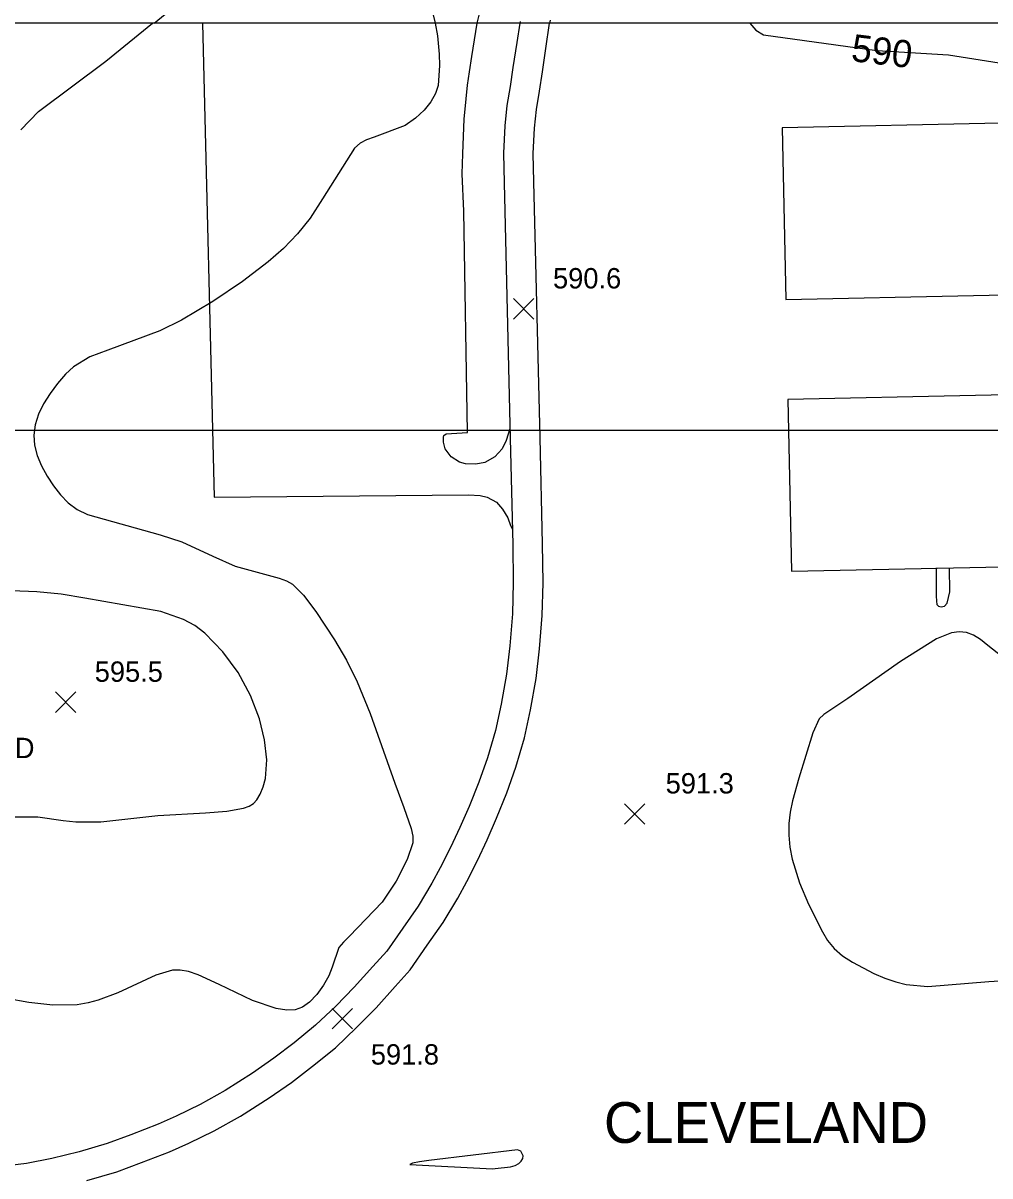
# Model space of a CAD drawing. Extents: x 79600 to 91800, y 75600 to 84400.
# Drawn here: x 88162 to 88874, y 79151 to 80000 of the extents above; entities that cross this region are included whole.
import ezdxf

# ---------------------------------------------------------------- set-up
doc = ezdxf.new("R2010")
doc.units = 0
for name, color, linetype in [('080-090$0$BLDG', 7, 'Continuous'), ('080-090$0$CITY-NAME', 7, 'Continuous'), ('080-090$0$DRIVWY', 7, 'Continuous'), ('080-090$0$GRID', 7, 'Continuous'), ('080-090$0$INDEX', 7, 'Continuous'), ('080-090$0$INDXLBL', 7, 'Continuous'), ('080-090$0$INTER', 7, 'Continuous'), ('080-090$0$ROAD', 7, 'Continuous'), ('080-090$0$ROAD-NAME', 7, 'Continuous'), ('080-090$0$SPOTMARK', 7, 'Continuous'), ('080-090$0$SPOTS', 7, 'Continuous'), ('084-090$0$DRIVWY', 7, 'Continuous'), ('084-090$0$GRID', 7, 'Continuous'), ('084-090$0$INTER', 7, 'Continuous'), ('084-090$0$ROAD', 7, 'Continuous'), ('084-090$0$TI_BORDER', 7, 'Continuous')]:
    doc.layers.add(name, color=color, linetype=linetype)

# ---------------------------------------------------------------- blocks, each defined once
blk = doc.blocks.new('080-090$0$SPOTS')
at = {"layer": '080-090$0$SPOTMARK'}
for p, q in [((-0.5, -0.5), (0.5, 0.5)), ((-0.5, 0.5), (0.5, -0.5))]:
    blk.add_line(p, q, dxfattribs=at)

msp = doc.modelspace()

# ---------------------------------------------------------------- linework, layer by layer
at = {"layer": '080-090$0$BLDG'}
for points in [[(88881.69, 79926.36), (88720.89, 79922.95), (88723.56, 79796.62), (88999.98, 79802.47)], [(89001.54, 79728.86), (88725.22, 79723), (88727.9, 79596.46), (88906.77, 79600.25)]]:
    msp.add_lwpolyline(points, dxfattribs=at)
at = {"layer": '080-090$0$DRIVWY'}
for p, q in [((88294.26, 80000), (88302.7, 79651.09)), ((88492.53, 79975.29), (88496.44, 80000)), ((88490.75, 79964.16), (88492.53, 79975.29)), ((88489.28, 79954.28), (88490.75, 79964.16)), ((88488.22, 79944.12), (88489.28, 79954.28)), ((88486.91, 79929.36), (88488.22, 79944.12)), ((88486.36, 79916.81), (88486.91, 79929.36)), ((88485.93, 79903.7), (88486.36, 79916.81)), ((88485.47, 79889.06), (88485.93, 79903.7)), ((88486.53, 79861.54), (88485.47, 79889.06)), ((88489.22, 79698.61), (88486.53, 79861.54)), ((88471.62, 79691.61), (88471.69, 79695.09)), ((88471.69, 79695.09), (88472, 79696.34)), ((88472, 79696.34), (88473.71, 79697.7)), ((88473.71, 79697.7), (88489.22, 79698.61)), ((88520.56, 79701.28), (88517.84, 79692.82)), ((88472.76, 79686.56), (88471.62, 79691.61)), ((88477.38, 79680.59), (88472.76, 79686.56)), ((88514.91, 79686.6), (88509.34, 79680.73)), ((88517.84, 79692.82), (88514.91, 79686.6)), ((88483.43, 79676.83), (88477.38, 79680.59)), ((88487.87, 79675.62), (88483.43, 79676.83)), ((88501.99, 79676.42), (88495.4, 79675.31)), ((88509.34, 79680.73), (88501.99, 79676.42)), ((88495.4, 79675.31), (88487.87, 79675.62)), ((88302.7, 79651.09), (88490.16, 79652.82)), ((88490.16, 79652.82), (88498.52, 79652.22)), ((88498.52, 79652.22), (88503.66, 79650.99)), ((88503.66, 79650.99), (88510.55, 79647.34)), ((88510.55, 79647.34), (88515.19, 79642.22)), ((88515.19, 79642.22), (88518.95, 79635.86)), ((88518.95, 79635.86), (88521.06, 79630.09)), ((88521.06, 79630.09), (88522.35, 79627.51))]:
    msp.add_line(p, q, dxfattribs=at)
at = {"layer": '080-090$0$GRID'}
msp.add_line((90000, 80000), (85000, 80000), dxfattribs=at)
at = {"layer": '080-090$0$INDEX'}
for points in [[(88697.1, 80000), (88701.48, 79994.81), (88707.29, 79991.35), (88790.62, 79979.91), (88843.48, 79976.66), (88880.75, 79970.74)], [(88834.41, 79598.89), (88834.46, 79578.33), (88834.51, 79574.39), (88834.91, 79571.99), (88836.03, 79570.71), (88838.04, 79570.25), (88840.44, 79570.85), (88842.54, 79572.92), (88844.34, 79581.41), (88844.26, 79598.92)]]:
    msp.add_lwpolyline(points, dxfattribs=at)
msp.add_lwpolyline([(88509.72, 79156.79), (88521.08, 79158.07), (88524.49, 79159.1), (88527.1, 79160.47), (88528.93, 79162.18), (88529.99, 79164.18), (88530.28, 79166.27), (88528.5, 79169.72), (88526.06, 79170.67), (88460.72, 79162.79), (88453.88, 79161.78), (88448.73, 79160.72), (88446.95, 79159.77), (88507.83, 79156.69)], close=True, dxfattribs=at)
at = {"layer": '080-090$0$INTER'}
for points in [[(88465.47, 80000), (88467.26, 79990.53), (88468.55, 79977.01), (88468.8, 79968.82), (88467.66, 79954.14), (88465.74, 79948.06), (88462.4, 79942.1), (88457.38, 79935.89), (88450.95, 79929.87), (88443.49, 79924.69), (88420.54, 79915.95), (88414.95, 79914.07), (88410.34, 79911.64), (88406.05, 79907.83), (88382.67, 79870.51), (88373.59, 79856.42), (88364.25, 79844.81), (88353.85, 79834.09), (88342.61, 79824.14), (88323.54, 79809.67), (88301.76, 79794.98), (88278.76, 79781.41), (88262.79, 79773.42), (88224.47, 79759.13), (88211.22, 79754.33), (88199.34, 79747.03), (88193.34, 79741.46), (88187.44, 79734.78), (88181.96, 79727.44), (88177.21, 79719.8), (88173.46, 79712.06), (88170.98, 79704.33), (88169.98, 79696.72), (88170.46, 79689.18), (88172.36, 79681.63), (88175.56, 79674.04), (88179.74, 79666.57), (88184.53, 79659.4), (88189.67, 79652.76), (88195.37, 79646.88), (88201.95, 79641.99), (88209.65, 79638.22), (88263.14, 79623.24), (88278.98, 79618.05), (88301.72, 79607.65), (88318.26, 79600.35), (88350.65, 79591.38), (88356.04, 79589.48), (88360.37, 79587.01), (88368.63, 79578.95), (88377.76, 79566.96), (88391.43, 79546.06), (88400.12, 79531.13), (88408.13, 79515.06), (88417.7, 79491.85), (88435.85, 79440.53), (88442.5, 79422.52), (88447.82, 79407.04), (88449.02, 79401.47), (88448.99, 79396.57), (88444.91, 79384.36), (88436.67, 79368.38), (88426.51, 79352.82), (88402.36, 79327.76), (88397.92, 79323.43), (88394.67, 79319.51), (88389.56, 79305.05), (88387.18, 79298.72), (88383.27, 79291.76), (88378.29, 79284.98), (88373, 79279.31), (88367.89, 79275.52), (88362.53, 79273.61), (88356.21, 79273.43), (88348.48, 79274.75), (88331.01, 79280.51), (88306.54, 79292.21), (88290.89, 79299.42), (88283.9, 79301.81), (88277.82, 79302.91), (88272.19, 79302.75), (88259.94, 79299.08), (88231.75, 79286.23), (88217.47, 79280.75), (88209.93, 79278.71), (88201.83, 79277.37), (88183.96, 79277.08), (88166.22, 79279.05), (88149.89, 79281.96)], [(88160.37, 79921.52), (88173.57, 79935.02), (88222.96, 79971.85), (88257.41, 80000)], [(88154.37, 79415.75), (88173.02, 79415.72), (88191.66, 79413.07), (88200.96, 79411.94), (88219.28, 79412.1), (88261.39, 79416.68), (88296.44, 79418.58), (88312.21, 79419.81), (88324.45, 79422.03), (88328.58, 79423.46), (88331.69, 79425.43), (88334.28, 79428.34), (88336.74, 79432.48), (88338.91, 79437.72), (88340.52, 79443.82), (88341.45, 79457.67), (88339.96, 79472.33), (88336.17, 79487.79), (88329.55, 79504.99), (88320.39, 79521.88), (88309.15, 79537.25), (88295.99, 79551.02), (88288.46, 79556.65), (88280.21, 79561.08), (88263.44, 79566.86), (88207.49, 79576.75), (88190.11, 79579.58), (88172.12, 79581.33), (88153.48, 79582.13)], [(88901.16, 79519.37), (88872.51, 79541.85), (88866.91, 79546.25), (88861.75, 79549.52), (88856.6, 79551.47), (88851.18, 79552.01), (88845.59, 79551.28), (88834.67, 79546.85), (88808.01, 79529.95), (88769.38, 79502.83), (88756.03, 79494.09), (88751.54, 79490.94), (88748.32, 79487.77), (88743.5, 79477.45), (88733.25, 79444.28), (88728.48, 79427.46), (88726.87, 79419.2), (88725.98, 79410.82), (88725.91, 79402.17), (88726.69, 79393.33), (88728.3, 79384.44), (88733.66, 79367.1), (88740.37, 79351.49), (88750.57, 79330.97), (88754.39, 79324.6), (88759.2, 79318.71), (88765.4, 79313.44), (88772.66, 79308.73), (88788.55, 79300.42), (88796.6, 79296.93), (88804.57, 79294.15), (88812.38, 79292.25), (88828.16, 79290.83), (88873.16, 79294.43), (88892.5, 79295.83)]]:
    msp.add_lwpolyline(points, dxfattribs=at)
at = {"layer": '080-090$0$ROAD'}
for p, q in [((88527.85, 80000), (88525.52, 79985.67)), ((88547.09, 79981.2), (88549.69, 80000)), ((88525.52, 79985.67), (88522.72, 79967.37)), ((88544.48, 79964.09), (88547.09, 79981.2)), ((88522.72, 79967.37), (88520.62, 79953.19)), ((88542.35, 79949.76), (88544.48, 79964.09)), ((88520.62, 79953.19), (88518.29, 79939.23)), ((88540.1, 79936.28), (88542.35, 79949.76)), ((88518.29, 79939.23), (88516.74, 79924.34)), ((88538.68, 79922.63), (88540.1, 79936.28)), ((88516.74, 79924.34), (88515.69, 79904.25)), ((88537.71, 79903.95), (88538.68, 79922.63)), ((88515.69, 79904.25), (88516.23, 79882.47)), ((88538.22, 79883.01), (88537.71, 79903.95)), ((88516.23, 79882.47), (88520.73, 79694.12)), ((88542.72, 79694.64), (88538.22, 79883.01)), ((88520.73, 79694.12), (88522.63, 79616.19)), ((88544.63, 79616.59), (88542.72, 79694.64)), ((88522.63, 79616.19), (88522.97, 79588.15)), ((88544.97, 79587.97), (88544.63, 79616.59)), ((88522.97, 79588.15), (88522.33, 79565.15)), ((88544.3, 79563.98), (88544.97, 79587.97)), ((88522.33, 79565.15), (88520.46, 79541.48)), ((88542.36, 79539.32), (88544.3, 79563.98)), ((88520.46, 79541.48), (88518.02, 79520.85)), ((88539.79, 79517.61), (88542.36, 79539.32)), ((88518.02, 79520.85), (88514.06, 79498.74)), ((88535.65, 79494.53), (88539.79, 79517.61)), ((88514.06, 79498.74), (88509.94, 79479.22)), ((88531.29, 79473.83), (88535.65, 79494.53)), ((88509.94, 79479.22), (88504.01, 79459.12)), ((88524.95, 79452.34), (88531.29, 79473.83)), ((88504.01, 79459.12), (88497.67, 79441.15)), ((88518.25, 79433.37), (88524.95, 79452.34)), ((88497.67, 79441.15), (88490.46, 79423.27)), ((88510.72, 79414.7), (88518.25, 79433.37)), ((88490.46, 79423.27), (88483.62, 79407.85)), ((88503.67, 79398.8), (88510.72, 79414.7)), ((88483.62, 79407.85), (88476.83, 79393.05)), ((88496.64, 79383.47), (88503.67, 79398.8)), ((88476.83, 79393.05), (88469.28, 79378.23)), ((88488.76, 79368.01), (88496.64, 79383.47)), ((88469.28, 79378.23), (88463.11, 79366.81)), ((88463.11, 79366.81), (88452.9, 79349.97)), ((88482.21, 79355.87), (88488.76, 79368.01)), ((88471.35, 79337.97), (88482.21, 79355.87)), ((88452.9, 79349.97), (88441.62, 79333.77)), ((88459.68, 79321.2), (88471.35, 79337.97)), ((88441.62, 79333.77), (88429.85, 79316.88)), ((88447.14, 79303.2), (88459.68, 79321.2)), ((88429.85, 79316.88), (88419.6, 79305.44)), ((88419.6, 79305.44), (88405.93, 79290.23)), ((88435.98, 79290.74), (88447.14, 79303.2)), ((88405.93, 79290.23), (88392.27, 79276.38)), ((88421.96, 79275.14), (88435.98, 79290.74)), ((88392.27, 79276.38), (88377.45, 79262.32)), ((88407.68, 79260.67), (88421.96, 79275.14)), ((88377.45, 79262.32), (88361.63, 79249.37)), ((88392, 79245.8), (88407.68, 79260.67)), ((88361.63, 79249.37), (88346.68, 79238.07)), ((88375.23, 79232.07), (88392, 79245.8)), ((88346.68, 79238.07), (88330.95, 79227.08)), ((88330.95, 79227.08), (88310.95, 79214.32)), ((88359.62, 79220.28), (88375.23, 79232.07)), ((88343.18, 79208.78), (88359.62, 79220.28)), ((88310.95, 79214.32), (88292.54, 79204.06)), ((88292.54, 79204.06), (88274.74, 79195.38)), ((88322.23, 79195.42), (88343.18, 79208.78)), ((88274.74, 79195.38), (88261.53, 79189.39)), ((88302.73, 79184.55), (88322.23, 79195.42)), ((88261.53, 79189.39), (88241.53, 79181.74)), ((88284.11, 79175.47), (88302.73, 79184.55)), ((88241.53, 79181.74), (88224.11, 79175.22)), ((88203.31, 79169.22), (88183.25, 79164.31)), ((88224.11, 79175.22), (88203.31, 79169.22)), ((88249.32, 79161.17), (88270.01, 79169.08)), ((88270.01, 79169.08), (88284.11, 79175.47)), ((88164.74, 79160.54), (88144.08, 79157.98)), ((88183.25, 79164.31), (88164.74, 79160.54)), ((88231.03, 79154.31), (88249.32, 79161.17)), ((88208.97, 79147.96), (88231.03, 79154.31))]:
    msp.add_line(p, q, dxfattribs=at)
at = {"layer": '084-090$0$DRIVWY'}
msp.add_lwpolyline([(88496.44, 80000), (88498.59, 80008.75)], dxfattribs=at)
at = {"layer": '084-090$0$GRID'}
msp.add_line((90000, 80000), (85000, 80000), dxfattribs=at)
at = {"layer": '084-090$0$INTER'}
for points in [[(88465.63, 80000), (88460.99, 80018.99)], [(88258.73, 80000), (88266.82, 80006.51)]]:
    msp.add_lwpolyline(points, dxfattribs=at)
at = {"layer": '084-090$0$ROAD'}
for points in [[(88528.12, 80001.21), (88527.85, 80000)], [(88550.08, 80002.21), (88549.69, 80000)]]:
    msp.add_lwpolyline(points, dxfattribs=at)
at = {"layer": '084-090$0$TI_BORDER'}
msp.add_lwpolyline([(84700, 84300), (91700, 84300), (91700, 79700), (84700, 79700)], close=True, dxfattribs=at)

# ---------------------------------------------------------------- block references
at = {"layer": '080-090$0$SPOTMARK', "xscale": 15, "yscale": 15}
for p in [(88530.57, 79789.66), (88193.51, 79500.11), (88612.47, 79417.91), (88397.1, 79267.11)]:
    msp.add_blockref('080-090$0$SPOTS', p, dxfattribs=at)

# ---------------------------------------------------------------- texts
at = {"layer": '080-090$0$CITY-NAME'}
msp.add_text('CLEVELAND', height=30, dxfattribs=at).set_placement((88589.77, 79175.7))
at = {"layer": '080-090$0$INDXLBL'}
msp.add_text('590', height=20, rotation=353.0915, dxfattribs=at).set_placement((88771.19, 79972.12))
at = {"layer": '080-090$0$ROAD-NAME'}
msp.add_text('PLAYGROUND', height=15, dxfattribs=at).set_placement((88030.07, 79458.91))
at = {"layer": '080-090$0$SPOTS'}
for s, p in [('590.6', (88552.26, 79804.66)), ('595.5', (88214.86, 79515.11)), ('591.3', (88635.19, 79432.91)), ('591.8', (88418.13, 79233.35))]:
    msp.add_text(s, height=15, dxfattribs=at).set_placement(p)

doc.saveas('drawing.dxf')
